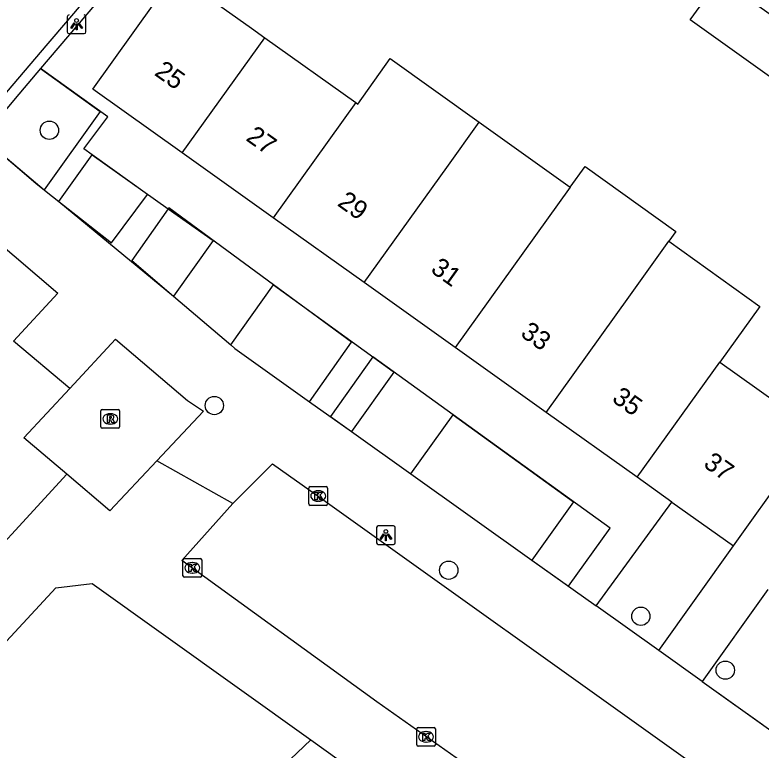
# Model space of a CAD drawing. Extents: x 162532 to 163264, y 381233 to 382042.
# Drawn here: x 163096.93 to 163136.79, y 381551.08 to 381590.36 of the extents above; entities that cross this region are included whole.
import ezdxf

# ---------------------------------------------------------------- set-up
doc = ezdxf.new("R2010")
doc.units = 0
for name, color, linetype in [('IMGEO_Boom', 7, 'Continuous'), ('IMGEO_Groenvoorziening', 7, 'Continuous'), ('IMGEO_Haag', 7, 'Continuous'), ('IMGEO_Kolk', 7, 'Continuous'), ('IMGEO_Lichtpunt', 7, 'Continuous'), ('IMGEO_Pand', 7, 'Continuous'), ('IMGEO_Pand_nummerreeks', 7, 'Continuous'), ('IMGEO_Rijbaan_lokaal_open', 7, 'Continuous'), ('IMGEO_Rioolput', 7, 'Continuous'), ('IMGEO_Voetpad_open', 7, 'Continuous')]:
    doc.layers.add(name, color=color, linetype=linetype)

msp = doc.modelspace()

# ---------------------------------------------------------------- linework, layer by layer
at = {"layer": 'IMGEO_Boom'}
for centre in [(163098.769, 381584.2), (163107.582, 381569.488), (163120.105, 381560.689), (163130.368, 381558.228), (163134.877, 381555.347)]:
    msp.add_circle(centre, 0.489, dxfattribs=at)
at = {"layer": 'IMGEO_Groenvoorziening'}
for points in [[(163098.3, 381587.494), (163101.476, 381585.21), (163098.488, 381581.022)], [(163099.273, 381580.4), (163101.051, 381582.892)], [(163101.051, 381582.892), (163101.051, 381582.892), (163105.116, 381580.008)], [(163099.273, 381580.4), (163099.273, 381580.4)], [(163105.116, 381580.008), (163107.519, 381578.302), (163105.404, 381575.337)], [(163108.457, 381572.729), (163110.743, 381575.933)], [(163110.743, 381575.933), (163110.743, 381575.933), (163117.133, 381571.305)], [(163105.404, 381575.337), (163105.404, 381575.337)], [(163108.457, 381572.729), (163108.457, 381572.729)], [(163117.133, 381571.305), (163117.174, 381571.275), (163114.909, 381568.099)], [(163118.085, 381565.835), (163120.338, 381568.993)], [(163120.338, 381568.993), (163120.338, 381568.993), (163122.33, 381567.556)], [(163114.909, 381568.099), (163114.909, 381568.099)], [(163122.33, 381567.556), (163126.777, 381564.348), (163124.55, 381561.226)], [(163118.085, 381565.835), (163118.085, 381565.835)], [(163124.55, 381561.226), (163124.55, 381561.226)]]:
    msp.add_lwpolyline(points, dxfattribs=at)
at = {"layer": 'IMGEO_Haag'}
for points in [[(163101.051, 381582.892), (163100.609, 381583.209), (163101.896, 381584.908), (163098.3, 381587.494)], [(163095.571, 381583.48), (163098.041, 381581.376), (163098.599, 381580.934)], [(163099.273, 381580.4), (163102.08, 381578.177), (163104.013, 381580.762), (163101.051, 381582.892)], [(163098.599, 381580.934), (163099.273, 381580.4)], [(163105.116, 381580.008), (163103.169, 381577.247), (163105.404, 381575.337)], [(163110.743, 381575.933), (163105.144, 381580.048), (163105.116, 381580.008)], [(163112.67, 381569.695), (163114.913, 381572.867), (163110.743, 381575.933)], [(163105.404, 381575.337), (163108.457, 381572.729)], [(163108.457, 381572.729), (163108.679, 381572.54)], [(163117.133, 381571.305), (163116.054, 381572.083), (163113.784, 381568.901), (163114.909, 381568.099)], [(163120.338, 381568.993), (163117.133, 381571.305)], [(163122.33, 381567.556), (163120.338, 381568.993)], [(163114.909, 381568.099), (163118.085, 381565.835)], [(163124.55, 381561.226), (163126.509, 381559.83), (163128.728, 381562.941), (163122.33, 381567.556)], [(163118.085, 381565.835), (163124.55, 381561.226)], [(163127.986, 381558.777), (163132.032, 381564.324)], [(163133.643, 381554.743), (163137.319, 381552.123)]]:
    msp.add_lwpolyline(points, dxfattribs=at)
at = {"layer": 'IMGEO_Kolk'}
for p, q in [((163112.631, 381564.228), (163112.631, 381565.08)), ((163112.706, 381565.154), (163113.558, 381565.154)), ((163113.632, 381565.08), (163113.632, 381564.228)), ((163113.119, 381564.934), (163113.144, 381564.934)), ((163113.142, 381564.374), (163113.117, 381564.374)), ((163113.558, 381564.154), (163112.706, 381564.154)), ((163105.903, 381560.389), (163105.903, 381561.241)), ((163105.978, 381561.315), (163106.83, 381561.315)), ((163106.391, 381561.095), (163106.416, 381561.095)), ((163106.904, 381561.241), (163106.904, 381560.389)), ((163106.83, 381560.315), (163105.978, 381560.315)), ((163106.414, 381560.535), (163106.389, 381560.535)), ((163118.391, 381551.36), (163118.391, 381552.212)), ((163118.466, 381552.286), (163119.318, 381552.286)), ((163118.879, 381552.066), (163118.904, 381552.066)), ((163119.392, 381552.212), (163119.392, 381551.36)), ((163118.902, 381551.506), (163118.877, 381551.506)), ((163119.318, 381551.286), (163118.466, 381551.286))]:
    msp.add_line(p, q, dxfattribs=at)
for points in [[(163112.631, 381564.228), (163112.631, 381565.08)], [(163112.706, 381565.154), (163113.558, 381565.154)], [(163113.632, 381565.08), (163113.632, 381564.228)], [(163112.952, 381564.854), (163113.075, 381564.854), (163113.075, 381564.703), (163113.205, 381564.854), (163113.369, 381564.854), (163113.223, 381564.703), (163113.376, 381564.454), (163113.224, 381564.454), (163113.139, 381564.618), (163113.075, 381564.551), (163113.075, 381564.454), (163112.952, 381564.454), (163112.952, 381564.854)], [(163113.558, 381564.154), (163112.706, 381564.154)], [(163105.903, 381560.389), (163105.903, 381561.241)], [(163105.978, 381561.315), (163106.83, 381561.315)], [(163106.904, 381561.241), (163106.904, 381560.389)], [(163106.224, 381561.015), (163106.347, 381561.015), (163106.347, 381560.864), (163106.477, 381561.015), (163106.641, 381561.015), (163106.495, 381560.864), (163106.648, 381560.615), (163106.496, 381560.615), (163106.411, 381560.779), (163106.347, 381560.712), (163106.347, 381560.615), (163106.224, 381560.615), (163106.224, 381561.015)], [(163106.83, 381560.315), (163105.978, 381560.315)], [(163118.391, 381551.36), (163118.391, 381552.212)], [(163118.466, 381552.286), (163119.318, 381552.286)], [(163118.712, 381551.986), (163118.835, 381551.986), (163118.835, 381551.835), (163118.965, 381551.986), (163119.129, 381551.986), (163118.983, 381551.835), (163119.136, 381551.586), (163118.984, 381551.586), (163118.899, 381551.75), (163118.835, 381551.683), (163118.835, 381551.586), (163118.712, 381551.586), (163118.712, 381551.986)], [(163119.392, 381552.212), (163119.392, 381551.36)], [(163119.318, 381551.286), (163118.466, 381551.286)]]:
    msp.add_lwpolyline(points, dxfattribs=at)
for centre, start, end in [((163112.708, 381565.078), 91.552, 178.448), ((163112.708, 381565.078), 91.552, 178.448), ((163113.556, 381565.078), 1.552, 88.448), ((163113.556, 381565.078), 1.552, 88.448), ((163112.708, 381564.23), 181.552, 268.448), ((163112.708, 381564.23), 181.552, 268.448), ((163113.556, 381564.23), 271.552, 358.448), ((163113.556, 381564.23), 271.552, 358.448), ((163105.98, 381561.239), 91.552, 178.448), ((163105.98, 381561.239), 91.552, 178.448), ((163106.828, 381561.239), 1.552, 88.448), ((163106.828, 381561.239), 1.552, 88.448), ((163105.98, 381560.391), 181.552, 268.448), ((163105.98, 381560.391), 181.552, 268.448), ((163106.828, 381560.391), 271.552, 358.448), ((163106.828, 381560.391), 271.552, 358.448), ((163118.468, 381552.21), 91.552, 178.448), ((163118.468, 381552.21), 91.552, 178.448), ((163119.316, 381552.21), 1.552, 88.448), ((163119.316, 381552.21), 1.552, 88.448), ((163118.468, 381551.362), 181.552, 268.448), ((163118.468, 381551.362), 181.552, 268.448), ((163119.316, 381551.362), 271.552, 358.448), ((163119.316, 381551.362), 271.552, 358.448)]:
    msp.add_arc(centre, 0.0765, start, end, dxfattribs=at)
for centre, major_axis, ratio, start_param, end_param in [((163113.118, 381564.654), (-0.387, 0.002), 0.722429, 4.712389, 7.853982), ((163113.143, 381564.654), (-0.39, 0.002), 0.717154, 1.570796, 4.712389), ((163106.39, 381560.815), (-0.387, 0.002), 0.722429, 4.712389, 7.853982), ((163106.415, 381560.815), (-0.39, 0.002), 0.717154, 1.570796, 4.712389), ((163118.878, 381551.786), (-0.387, 0.002), 0.722429, 4.712389, 7.853982), ((163118.903, 381551.786), (-0.39, 0.002), 0.717154, 1.570796, 4.712389)]:
    msp.add_ellipse(centre, major_axis=major_axis, ratio=ratio, start_param=start_param, end_param=end_param, dxfattribs=at)
at = {"layer": 'IMGEO_Lichtpunt'}
for p, q in [((163099.722, 381590.268), (163099.722, 381589.461)), ((163099.722, 381590.268), (163099.722, 381589.461)), ((163100.718, 381589.461), (163100.718, 381590.268)), ((163100.718, 381589.461), (163100.718, 381590.268)), ((163099.816, 381589.367), (163100.624, 381589.367)), ((163099.816, 381589.367), (163100.624, 381589.367)), ((163116.247, 381562.964), (163116.247, 381562.157)), ((163116.247, 381562.964), (163116.247, 381562.157)), ((163117.149, 381563.059), (163116.341, 381563.059)), ((163117.149, 381563.059), (163116.341, 381563.059)), ((163117.243, 381562.157), (163117.243, 381562.964)), ((163117.243, 381562.157), (163117.243, 381562.964)), ((163116.341, 381562.063), (163117.149, 381562.063)), ((163116.341, 381562.063), (163117.149, 381562.063))]:
    msp.add_line(p, q, dxfattribs=at)
for points in [[(163100.096, 381589.932), (163100.135, 381589.904), (163099.947, 381589.642), (163099.909, 381589.669), (163100.096, 381589.932)], [(163100.198, 381589.884), (163100.245, 381589.884), (163100.245, 381589.562), (163100.198, 381589.562), (163100.198, 381589.884)], [(163100.308, 381589.904), (163100.346, 381589.931), (163100.533, 381589.669), (163100.494, 381589.641), (163100.308, 381589.904)], [(163116.621, 381562.628), (163116.66, 381562.6), (163116.472, 381562.338), (163116.434, 381562.365), (163116.621, 381562.628)], [(163116.723, 381562.58), (163116.77, 381562.58), (163116.77, 381562.258), (163116.723, 381562.258), (163116.723, 381562.58)], [(163116.833, 381562.6), (163116.871, 381562.627), (163117.058, 381562.365), (163117.019, 381562.337), (163116.833, 381562.6)]]:
    msp.add_lwpolyline(points, dxfattribs=at)
for centre in [(163100.221, 381590.066), (163116.746, 381562.762)]:
    msp.add_circle(centre, 0.0994, dxfattribs=at)
for centre, start, end in [((163099.816, 381590.268), 90, 180), ((163099.816, 381590.268), 90, 180), ((163100.624, 381590.268), 0, 90), ((163100.624, 381590.268), 0, 90), ((163099.816, 381589.461), 180, 270), ((163099.816, 381589.461), 180, 270), ((163100.624, 381589.461), 270, 0), ((163100.624, 381589.461), 270, 360), ((163116.341, 381562.964), 90, 180), ((163116.341, 381562.964), 90, 180), ((163117.149, 381562.964), 0, 90), ((163117.149, 381562.964), 0, 90), ((163116.341, 381562.157), 180, 270), ((163116.341, 381562.157), 180, 270), ((163117.149, 381562.157), 270, 0), ((163117.149, 381562.157), 270, 360)]:
    msp.add_arc(centre, 0.0946, start, end, dxfattribs=at)
at = {"layer": 'IMGEO_Pand'}
for points in [[(163105.865, 381582.991), (163101.093, 381586.395), (163105.49, 381592.558), (163109.56, 381589.654), (163110.279, 381589.141)], [(163137.874, 381586.621), (163133.012, 381590.106), (163134.598, 381592.318), (163139.475, 381588.853)], [(163105.865, 381582.991), (163110.279, 381589.141)], [(163110.279, 381589.141), (163115.139, 381585.674)], [(163115.139, 381585.674), (163115.24, 381585.602), (163116.973, 381588.03), (163121.732, 381584.635)], [(163115.139, 381585.674), (163110.725, 381579.524)], [(163115.585, 381576.057), (163120, 381582.207), (163121.732, 381584.635)], [(163121.732, 381584.635), (163126.599, 381581.163)], [(163110.725, 381579.524), (163105.865, 381582.991)], [(163126.599, 381581.163), (163127.395, 381582.271), (163132.245, 381578.791), (163131.871, 381578.27)], [(163126.599, 381581.163), (163120.446, 381572.589)], [(163115.585, 381576.057), (163110.725, 381579.524)], [(163125.306, 381569.122), (163129.72, 381575.272), (163131.871, 381578.27)], [(163131.871, 381578.27), (163136.722, 381574.787), (163134.581, 381571.805)], [(163120.446, 381572.589), (163115.585, 381576.057)], [(163125.306, 381569.122), (163120.446, 381572.589)], [(163130.166, 381565.655), (163134.581, 381571.805)], [(163134.581, 381571.805), (163139.709, 381568.147)], [(163130.166, 381565.655), (163125.306, 381569.122)], [(163135.312, 381561.984), (163138.216, 381566.055), (163139.709, 381568.147)], [(163132.032, 381564.324), (163130.166, 381565.655)], [(163132.032, 381564.324), (163135.312, 381561.984)]]:
    msp.add_lwpolyline(points, dxfattribs=at)
at = {"layer": 'IMGEO_Rijbaan_lokaal_open'}
for points in [[(163134.721, 381631.165), (163130.599, 381626.319), (163130.534, 381626.243), (163107.388, 381599.046), (163098.683, 381588.84), (163094.926, 381584.429)], [(163092.321, 381581.371), (163099.218, 381575.497), (163096.843, 381572.929)], [(163099.859, 381570.401), (163102.308, 381573.031), (163106.141, 381569.765), (163107.001, 381569.195), (163104.5, 381566.53)], [(163099.704, 381565.818), (163097.409, 381567.77), (163099.859, 381570.401)], [(163104.5, 381566.53), (163101.998, 381563.865), (163099.704, 381565.818)], [(163108.563, 381564.251), (163110.69, 381566.372), (163113.13, 381564.653), (163133.128, 381550.366), (163161.145, 381530.339)], [(163157.1, 381524.676), (163155.592, 381525.754), (163147.662, 381531.434), (163130.622, 381543.577), (163123.831, 381548.305), (163116.261, 381553.653), (163105.848, 381561.2), (163108.563, 381564.251)]]:
    msp.add_lwpolyline(points, dxfattribs=at)
at = {"layer": 'IMGEO_Rioolput'}
for p, q in [((163101.52, 381568.348), (163101.52, 381569.2)), ((163101.595, 381569.274), (163102.447, 381569.274)), ((163102.008, 381569.054), (163102.033, 381569.054)), ((163102.521, 381569.2), (163102.521, 381568.348)), ((163102.447, 381568.274), (163101.595, 381568.274)), ((163102.031, 381568.494), (163102.006, 381568.494))]:
    msp.add_line(p, q, dxfattribs=at)
for points in [[(163101.52, 381568.348), (163101.52, 381569.2)], [(163101.595, 381569.274), (163102.447, 381569.274)], [(163102.521, 381569.2), (163102.521, 381568.348)], [(163102.109, 381568.972), (163101.857, 381568.974), (163101.857, 381568.574)], [(163101.857, 381568.574), (163101.981, 381568.574), (163101.981, 381568.736), (163101.992, 381568.736)], [(163102.035, 381568.893), (163101.981, 381568.893), (163101.981, 381568.812)], [(163101.981, 381568.812), (163102.033, 381568.812)], [(163102.039, 381568.707), (163102.11, 381568.574), (163102.25, 381568.574), (163102.185, 381568.7)], [(163102.447, 381568.274), (163101.595, 381568.274)]]:
    msp.add_lwpolyline(points, dxfattribs=at)
for centre, radius, start, end in [((163101.597, 381569.198), 0.0765, 91.552, 178.448), ((163101.597, 381569.198), 0.0765, 91.552, 178.448), ((163102.445, 381569.198), 0.0765, 1.552, 88.448), ((163102.445, 381569.198), 0.0765, 1.552, 88.448), ((163101.991, 381568.683), 0.0533, 26.0293, 88.6989), ((163102.017, 381569.001), 0.19, 274.7715, 282.9687), ((163102.041, 381568.797), 0.0964, 77.0061, 93.1865), ((163102.055, 381568.854), 0.0378, 276.6634, 79.6772), ((163102.108, 381568.862), 0.109, 350.3612, 89.416), ((163102.106, 381568.862), 0.112, 277.5842, 350.9817), ((163102.09, 381568.647), 0.108, 29.5134, 73.7905), ((163101.597, 381568.35), 0.0765, 181.552, 268.448), ((163101.597, 381568.35), 0.0765, 181.552, 268.448), ((163102.445, 381568.35), 0.0765, 271.552, 358.448), ((163102.445, 381568.35), 0.0765, 271.552, 358.448)]:
    msp.add_arc(centre, radius, start, end, dxfattribs=at)
for centre, major_axis, ratio, start_param, end_param in [((163102.007, 381568.774), (-0.387, 0.002), 0.722429, 4.712389, 7.853982), ((163102.032, 381568.774), (-0.39, 0.002), 0.717154, 1.570796, 4.712389)]:
    msp.add_ellipse(centre, major_axis=major_axis, ratio=ratio, start_param=start_param, end_param=end_param, dxfattribs=at)
at = {"layer": 'IMGEO_Voetpad_open'}
for points in [[(163114.48, 381606.51), (163098.3, 381587.494)], [(163098.3, 381587.494), (163096.941, 381585.897), (163095.51, 381584.197)], [(163095.571, 381583.48), (163098.488, 381581.022)], [(163098.488, 381581.022), (163098.599, 381580.934)], [(163098.599, 381580.934), (163099.273, 381580.4)], [(163099.273, 381580.4), (163105.404, 381575.337)], [(163105.404, 381575.337), (163108.457, 381572.729)], [(163099.859, 381570.401), (163096.843, 381572.929)], [(163108.457, 381572.729), (163108.679, 381572.54)], [(163108.679, 381572.54), (163112.67, 381569.695)], [(163112.67, 381569.695), (163114.909, 381568.099)], [(163114.909, 381568.099), (163118.085, 381565.835)], [(163108.563, 381564.251), (163104.5, 381566.53)], [(163093.568, 381559.16), (163099.704, 381565.818)], [(163118.085, 381565.835), (163124.55, 381561.226)], [(163131.326, 381556.395), (163135.312, 381561.984)], [(163124.55, 381561.226), (163127.986, 381558.777)], [(163096.262, 381556.663), (163099.11, 381559.738), (163101.06, 381559.974), (163112.732, 381551.629)], [(163137.15, 381559.656), (163133.643, 381554.743)], [(163131.326, 381556.395), (163127.986, 381558.777)], [(163133.643, 381554.743), (163131.326, 381556.395)], [(163133.643, 381554.743), (163136.862, 381552.449)], [(163112.732, 381551.629), (163103.997, 381543.296), (163102.932, 381542.279), (163102.644, 381542.005)], [(163112.732, 381551.629), (163114.252, 381550.53)]]:
    msp.add_lwpolyline(points, dxfattribs=at)

# ---------------------------------------------------------------- texts
at = {"layer": 'IMGEO_Pand_nummerreeks'}
for s, rotation, p in [('25', 324.4969, (163104.328, 381587.182)), ('27', 324.4969, (163109.217, 381583.695)), ('29', 324.4995, (163114.104, 381580.208)), ('31', 324.4995, (163119.085, 381576.655)), ('33', 324.4995, (163123.881, 381573.233)), ('35', 324.4995, (163128.77, 381569.746)), ('37', 324.4969, (163133.659, 381566.258))]:
    msp.add_text(s, height=1, rotation=rotation, dxfattribs=at).set_placement(p)

doc.saveas('drawing.dxf')
